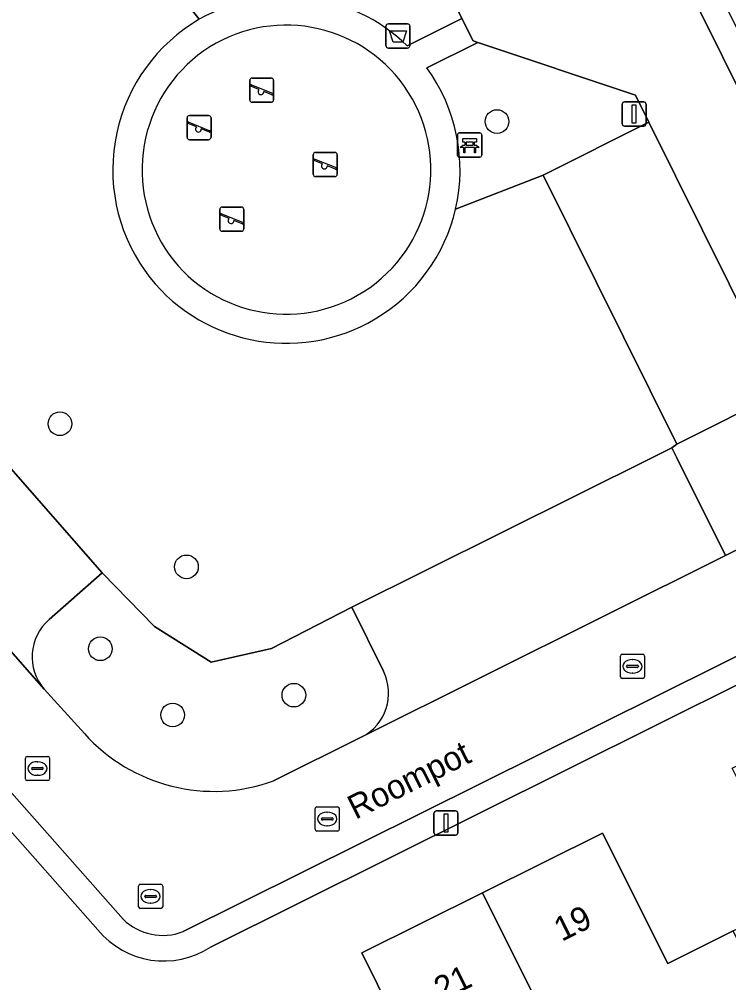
# Model space of a CAD drawing. Extents: x 157320 to 158835, y 386650 to 388491.
# Drawn here: x 157595.27 to 157624.59, y 387728.28 to 387768.13 of the extents above; entities that cross this region are included whole.
import ezdxf

# ---------------------------------------------------------------- set-up
doc = ezdxf.new("R2010")
doc.units = 0
for name, color, linetype in [('IMGEO_Afvalbak', 7, 'Continuous'), ('IMGEO_Bank', 7, 'Continuous'), ('IMGEO_Boom', 7, 'Continuous'), ('IMGEO_Erf', 7, 'Continuous'), ('IMGEO_Groenvoorziening', 7, 'Continuous'), ('IMGEO_Kolk', 7, 'Continuous'), ('IMGEO_Lichtmast', 7, 'Continuous'), ('IMGEO_Openbare_ruimte_label', 7, 'Continuous'), ('IMGEO_Pand', 7, 'Continuous'), ('IMGEO_Pand_nummerreeks', 7, 'Continuous'), ('IMGEO_Parkeervlak_open', 7, 'Continuous'), ('IMGEO_Rijbaan_lokaal_open', 7, 'Continuous'), ('IMGEO_Rioolput', 7, 'Continuous'), ('IMGEO_Speelvoorziening', 7, 'Continuous'), ('IMGEO_Terreindeel_zand', 7, 'Continuous'), ('IMGEO_Voetpad_open', 7, 'Continuous')]:
    doc.layers.add(name, color=color, linetype=linetype)

msp = doc.modelspace()

# ---------------------------------------------------------------- linework, layer by layer
at = {"layer": 'IMGEO_Afvalbak'}
for p, q in [((157610.424, 387767.044), (157610.424, 387767.844)), ((157610.424, 387767.844), (157610.424, 387767.044)), ((157610.524, 387767.944), (157611.314, 387767.944)), ((157611.314, 387767.944), (157610.524, 387767.944)), ((157611.414, 387767.844), (157611.414, 387767.044)), ((157611.414, 387767.044), (157611.414, 387767.844)), ((157611.314, 387766.944), (157610.524, 387766.944)), ((157610.524, 387766.944), (157611.314, 387766.944))]:
    msp.add_line(p, q, dxfattribs=at)
msp.add_lwpolyline([(157610.567, 387767.658), (157611.271, 387767.658), (157611.122, 387767.188), (157610.716, 387767.188), (157610.567, 387767.658)], dxfattribs=at)
for centre, start, end in [((157610.524, 387767.844), 90, 180), ((157610.524, 387767.844), 90, 180), ((157611.314, 387767.844), 0, 90), ((157611.314, 387767.844), 360, 90), ((157610.524, 387767.044), 180, 270), ((157610.524, 387767.044), 180, 270), ((157611.314, 387767.044), 270, 0), ((157611.314, 387767.044), 270, 0)]:
    msp.add_arc(centre, 0.1, start, end, dxfattribs=at)
at = {"layer": 'IMGEO_Bank'}
for p, q in [((157613.384, 387762.504), (157613.384, 387763.345)), ((157613.384, 387763.345), (157613.384, 387762.504)), ((157613.459, 387763.429), (157614.3, 387763.429)), ((157614.3, 387763.429), (157613.459, 387763.429)), ((157614.384, 387763.354), (157614.384, 387762.513)), ((157614.384, 387762.513), (157614.384, 387763.354)), ((157614.081, 387762.827), (157613.688, 387762.827)), ((157613.693, 387762.935), (157613.693, 387763.041)), ((157613.737, 387763.041), (157613.737, 387762.935)), ((157614.025, 387763.047), (157613.743, 387763.047)), ((157613.743, 387762.929), (157614.025, 387762.929)), ((157614.031, 387762.935), (157614.031, 387763.041)), ((157614.075, 387763.041), (157614.075, 387762.935)), ((157614.309, 387762.429), (157613.468, 387762.429)), ((157613.468, 387762.429), (157614.309, 387762.429))]:
    msp.add_line(p, q, dxfattribs=at)
for points in [[(157613.631, 387762.827), (157613.489, 387762.827), (157613.601, 387762.929), (157613.687, 387762.929)], [(157613.687, 387763.047), (157613.601, 387763.047), (157613.601, 387763.208), (157614.164, 387763.208), (157614.164, 387763.047), (157614.081, 387763.047)], [(157613.681, 387762.82), (157613.681, 387762.613), (157613.638, 387762.613), (157613.638, 387762.82)], [(157614.081, 387762.929), (157614.164, 387762.929), (157614.276, 387762.827), (157614.137, 387762.827)], [(157614.131, 387762.82), (157614.131, 387762.613), (157614.087, 387762.613), (157614.087, 387762.82)]]:
    msp.add_lwpolyline(points, dxfattribs=at)
for centre, radius, start, end in [((157613.462, 387763.351), 0.0779, 92.4484, 184.2845), ((157613.462, 387763.351), 0.0779, 92.4484, 184.2845), ((157614.306, 387763.351), 0.0779, 2.4484, 94.2845), ((157614.306, 387763.351), 0.0779, 2.4484, 94.2845), ((157613.631, 387762.82), 0.00671, 2.8957, 87.1043), ((157613.688, 387762.82), 0.00671, 92.8957, 177.1043), ((157613.686, 387763.04), 0.00671, 2.8957, 87.1043), ((157613.686, 387762.936), 0.00671, 272.8957, 357.1043), ((157613.743, 387763.04), 0.00671, 92.8957, 177.1043), ((157613.743, 387762.936), 0.00671, 182.8957, 267.1043), ((157614.025, 387763.04), 0.00671, 2.8957, 87.1043), ((157614.025, 387762.936), 0.00671, 272.8957, 357.1043), ((157614.082, 387763.04), 0.00671, 92.8957, 177.1043), ((157614.082, 387762.936), 0.00671, 182.8957, 267.1043), ((157614.08, 387762.82), 0.00671, 2.8957, 87.1043), ((157614.137, 387762.82), 0.00671, 92.8957, 177.1043), ((157613.462, 387762.507), 0.0779, 182.4484, 274.2845), ((157613.462, 387762.507), 0.0779, 182.4484, 274.2845), ((157614.306, 387762.507), 0.0779, 272.4484, 4.2845), ((157614.306, 387762.507), 0.0779, 272.4484, 4.2845)]:
    msp.add_arc(centre, radius, start, end, dxfattribs=at)
at = {"layer": 'IMGEO_Boom'}
for centre in [(157615.014, 387763.903), (157596.95, 387751.403), (157602.178, 387745.484), (157598.62, 387742.095), (157606.617, 387740.177), (157601.61, 387739.357)]:
    msp.add_circle(centre, 0.489, dxfattribs=at)
at = {"layer": 'IMGEO_Erf'}
for points in [[(157598.519, 387730.468), (157581.276, 387750), (157572.416, 387759.957), (157551.146, 387741.084), (157548.792, 387738.997), (157536.727, 387728.304), (157529.707, 387722.081)], [(157651.656, 387754.009), (157650.874, 387753.619), (157650.828, 387753.596), (157648.407, 387752.387), (157643.767, 387750), (157603.173, 387729.76)], [(157610.727, 387726.901), (157609.424, 387729.524), (157614.417, 387732.007), (157619.375, 387734.473), (157622.075, 387729.075), (157624.774, 387730.424), (157627.429, 387731.752), (157624.73, 387737.151), (157629.73, 387739.636), (157634.684, 387742.098), (157638.027, 387735.334), (157640.738, 387736.674), (157643.403, 387737.991), (157640.74, 387743.47), (157645.692, 387745.943), (157650.678, 387748.434), (157653.266, 387743.255), (157658.319, 387746.979), (157657.144, 387748.592), (157657.386, 387748.771), (157656.565, 387750), (157653.879, 387753.597)]]:
    msp.add_lwpolyline(points, dxfattribs=at)
msp.add_arc((157601.24, 387732.707), 3.524, 219.4438, 303.2563, dxfattribs=at)
at = {"layer": 'IMGEO_Groenvoorziening'}
for points in [[(157601.499, 387786.426), (157593.698, 387779.343), (157602.708, 387768.133)], [(157611.299, 387767.038), (157613.565, 387768.163), (157604.923, 387785.502)], [(157602.708, 387768.133), (157593.698, 387779.343), (157577.053, 387764.23)], [(157613.303, 387760.284), (157616.917, 387761.684), (157621.29, 387763.877), (157620.74, 387764.999), (157614.222, 387767.173), (157612.112, 387766.121)], [(157583.456, 387758.202), (157585.661, 387760.12), (157594.529, 387750), (157598.701, 387745.239), (157600.862, 387743.016), (157603.199, 387741.542), (157605.697, 387742.107), (157609.011, 387743.814), (157621.42, 387750), (157622.242, 387750.41), (157622.442, 387750.552), (157616.917, 387761.684), (157613.303, 387760.284)], [(157628.116, 387749.992), (157626.816, 387752.753), (157622.442, 387750.552), (157622.242, 387750.41), (157622.445, 387750), (157624.452, 387745.948), (157627.148, 387747.314)], [(157610.32, 387741.168), (157609.011, 387743.814), (157605.697, 387742.107), (157603.199, 387741.542), (157600.862, 387743.016), (157598.701, 387745.239), (157596.502, 387743.3)], [(157596.299, 387740.425), (157597.962, 387738.588)], [(157605.783, 387736.635), (157609.428, 387738.45)]]:
    msp.add_lwpolyline(points, dxfattribs=at)
for centre, radius, start, end in [((157606.275, 387761.866), 7.21, 45.827, 119.6456), ((157606.354, 387761.9), 7.221, 120.3249, 215.2215), ((157606.323, 387761.9), 7.164, 346.9651, 36.0999), ((157606.322, 387761.903), 7.166, 300.6841, 346.9439), ((157606.305, 387761.931), 7.199, 215.6407, 300.6863), ((157597.845, 387741.761), 2.043, 131.0946, 220.8277), ((157608.501, 387740.26), 2.033, 297.1229, 26.5392), ((157603.317, 387743.397), 7.198, 221.9243, 290.0342)]:
    msp.add_arc(centre, radius, start, end, dxfattribs=at)
at = {"layer": 'IMGEO_Kolk'}
for p, q in [((157620.114, 387740.942), (157620.114, 387741.794)), ((157620.189, 387741.868), (157621.041, 387741.868)), ((157621.115, 387741.794), (157621.115, 387740.942)), ((157620.373, 387741.362), (157620.373, 387741.374)), ((157620.811, 387741.325), (157620.413, 387741.325)), ((157620.416, 387741.411), (157620.814, 387741.411)), ((157620.602, 387741.648), (157620.627, 387741.648)), ((157620.857, 387741.374), (157620.857, 387741.362)), ((157620.625, 387741.088), (157620.6, 387741.088)), ((157621.041, 387740.868), (157620.189, 387740.868)), ((157595.52, 387736.717), (157595.52, 387737.569)), ((157595.595, 387737.643), (157596.447, 387737.643)), ((157596.008, 387737.423), (157596.033, 387737.423)), ((157596.521, 387737.569), (157596.521, 387736.717)), ((157595.779, 387737.137), (157595.779, 387737.149)), ((157596.217, 387737.1), (157595.819, 387737.1)), ((157595.822, 387737.186), (157596.22, 387737.186)), ((157596.263, 387737.149), (157596.263, 387737.137)), ((157596.447, 387736.643), (157595.595, 387736.643)), ((157596.031, 387736.863), (157596.006, 387736.863)), ((157607.496, 387734.631), (157607.496, 387735.483)), ((157607.571, 387735.557), (157608.423, 387735.557)), ((157607.984, 387735.337), (157608.009, 387735.337)), ((157608.497, 387735.483), (157608.497, 387734.631)), ((157607.755, 387735.051), (157607.755, 387735.063)), ((157608.193, 387735.014), (157607.795, 387735.014)), ((157607.798, 387735.1), (157608.196, 387735.1)), ((157608.239, 387735.063), (157608.239, 387735.051)), ((157608.423, 387734.557), (157607.571, 387734.557)), ((157608.007, 387734.777), (157607.982, 387734.777))]:
    msp.add_line(p, q, dxfattribs=at)
for points in [[(157620.114, 387740.942), (157620.114, 387741.794)], [(157620.189, 387741.868), (157621.041, 387741.868)], [(157621.115, 387741.794), (157621.115, 387740.942)], [(157621.041, 387740.868), (157620.189, 387740.868)], [(157595.52, 387736.717), (157595.52, 387737.569)], [(157595.595, 387737.643), (157596.447, 387737.643)], [(157596.521, 387737.569), (157596.521, 387736.717)], [(157596.447, 387736.643), (157595.595, 387736.643)], [(157607.496, 387734.631), (157607.496, 387735.483)], [(157607.571, 387735.557), (157608.423, 387735.557)], [(157608.497, 387735.483), (157608.497, 387734.631)], [(157608.423, 387734.557), (157607.571, 387734.557)]]:
    msp.add_lwpolyline(points, dxfattribs=at)
for centre, radius, start, end in [((157620.191, 387741.792), 0.0765, 91.552, 178.448), ((157620.191, 387741.792), 0.0765, 91.552, 178.448), ((157621.039, 387741.792), 0.0765, 1.552, 88.448), ((157621.039, 387741.792), 0.0765, 1.552, 88.448), ((157620.413, 387741.371), 0.0403, 85.8775, 175.7526), ((157620.41, 387741.361), 0.0366, 178.938, 274.7102), ((157620.814, 387741.368), 0.043, 264.8664, 352.4533), ((157620.818, 387741.373), 0.0386, 1.7309, 96.639), ((157620.191, 387740.944), 0.0765, 181.552, 268.448), ((157620.191, 387740.944), 0.0765, 181.552, 268.448), ((157621.039, 387740.944), 0.0765, 271.552, 358.448), ((157621.039, 387740.944), 0.0765, 271.552, 358.448), ((157595.597, 387737.567), 0.0765, 91.552, 178.448), ((157595.597, 387737.567), 0.0765, 91.552, 178.448), ((157596.445, 387737.567), 0.0765, 1.552, 88.448), ((157596.445, 387737.567), 0.0765, 1.552, 88.448), ((157595.819, 387737.146), 0.0403, 85.8775, 175.7526), ((157595.816, 387737.136), 0.0366, 178.938, 274.7102), ((157596.22, 387737.143), 0.043, 264.8664, 352.4533), ((157596.224, 387737.148), 0.0386, 1.7309, 96.639), ((157595.597, 387736.719), 0.0765, 181.552, 268.448), ((157595.597, 387736.719), 0.0765, 181.552, 268.448), ((157596.445, 387736.719), 0.0765, 271.552, 358.448), ((157596.445, 387736.719), 0.0765, 271.552, 358.448), ((157607.573, 387735.481), 0.0765, 91.552, 178.448), ((157607.573, 387735.481), 0.0765, 91.552, 178.448), ((157608.421, 387735.481), 0.0765, 1.552, 88.448), ((157608.421, 387735.481), 0.0765, 1.552, 88.448), ((157607.795, 387735.06), 0.0403, 85.8775, 175.7526), ((157607.792, 387735.05), 0.0366, 178.938, 274.7102), ((157608.196, 387735.057), 0.043, 264.8664, 352.4533), ((157608.2, 387735.062), 0.0386, 1.7309, 96.639), ((157607.573, 387734.633), 0.0765, 181.552, 268.448), ((157607.573, 387734.633), 0.0765, 181.552, 268.448), ((157608.421, 387734.633), 0.0765, 271.552, 358.448), ((157608.421, 387734.633), 0.0765, 271.552, 358.448)]:
    msp.add_arc(centre, radius, start, end, dxfattribs=at)
for centre, major_axis, ratio, start_param, end_param in [((157620.601, 387741.368), (-0.387, 0.002), 0.722429, 4.712389, 7.853982), ((157620.626, 387741.368), (-0.39, 0.002), 0.717154, 1.570796, 4.712389), ((157596.007, 387737.143), (-0.387, 0.002), 0.722429, 4.712389, 7.853982), ((157596.032, 387737.143), (-0.39, 0.002), 0.717154, 1.570796, 4.712389), ((157607.983, 387735.057), (-0.387, 0.002), 0.722429, 4.712389, 7.853982), ((157608.008, 387735.057), (-0.39, 0.002), 0.717154, 1.570796, 4.712389)]:
    msp.add_ellipse(centre, major_axis=major_axis, ratio=ratio, start_param=start_param, end_param=end_param, dxfattribs=at)
at = {"layer": 'IMGEO_Lichtmast'}
for p, q in [((157620.186, 387763.813), (157620.186, 387764.613)), ((157620.186, 387764.613), (157620.186, 387763.813)), ((157620.286, 387764.713), (157621.076, 387764.713)), ((157621.076, 387764.713), (157620.286, 387764.713)), ((157621.176, 387764.613), (157621.176, 387763.813)), ((157621.176, 387763.813), (157621.176, 387764.613)), ((157621.076, 387763.713), (157620.286, 387763.713)), ((157620.286, 387763.713), (157621.076, 387763.713)), ((157612.51, 387735.389), (157613.3, 387735.389)), ((157613.3, 387735.389), (157612.51, 387735.389)), ((157612.41, 387734.489), (157612.41, 387735.289)), ((157612.41, 387735.289), (157612.41, 387734.489)), ((157613.4, 387735.289), (157613.4, 387734.489)), ((157613.4, 387734.489), (157613.4, 387735.289)), ((157613.3, 387734.389), (157612.51, 387734.389)), ((157612.51, 387734.389), (157613.3, 387734.389))]:
    msp.add_line(p, q, dxfattribs=at)
for points in [[(157620.606, 387764.588), (157620.756, 387764.588), (157620.756, 387763.838), (157620.606, 387763.838), (157620.606, 387764.588)], [(157612.83, 387735.264), (157612.98, 387735.264), (157612.98, 387734.514), (157612.83, 387734.514), (157612.83, 387735.264)]]:
    msp.add_lwpolyline(points, dxfattribs=at)
for centre, start, end in [((157620.286, 387764.613), 90, 180), ((157620.286, 387764.613), 90, 180), ((157621.076, 387764.613), 0, 90), ((157621.076, 387764.613), 360, 90), ((157620.286, 387763.813), 180, 270), ((157620.286, 387763.813), 180, 270), ((157621.076, 387763.813), 270, 0), ((157621.076, 387763.813), 270, 0), ((157612.51, 387735.289), 90, 180), ((157612.51, 387735.289), 90, 180), ((157613.3, 387735.289), 0, 90), ((157613.3, 387735.289), 360, 90), ((157612.51, 387734.489), 180, 270), ((157612.51, 387734.489), 180, 270), ((157613.3, 387734.489), 270, 0), ((157613.3, 387734.489), 270, 0)]:
    msp.add_arc(centre, 0.1, start, end, dxfattribs=at)
at = {"layer": 'IMGEO_Pand'}
for points in [[(157618.484, 387723.846), (157621.026, 387725.111), (157621.997, 387723.16), (157622.993, 387722.706), (157624.706, 387723.559), (157627.495, 387724.947), (157624.774, 387730.424), (157622.075, 387729.075), (157619.375, 387734.473), (157614.417, 387732.007)], [(157618.348, 387723.778), (157618.484, 387723.846), (157614.417, 387732.007), (157609.424, 387729.524), (157610.727, 387726.901), (157613.222, 387721.876), (157610.576, 387720.563), (157613.278, 387715.101), (157616.042, 387716.477), (157614.921, 387718.73), (157619.681, 387721.098)]]:
    msp.add_lwpolyline(points, close=True, dxfattribs=at)
at = {"layer": 'IMGEO_Parkeervlak_open'}
msp.add_lwpolyline([(157626.816, 387752.753), (157621.29, 387763.877), (157616.917, 387761.684), (157622.442, 387750.552)], close=True, dxfattribs=at)
for points in [[(157596.502, 387743.3), (157598.701, 387745.239), (157594.529, 387750), (157585.661, 387760.12), (157583.456, 387758.202)], [(157580.597, 387758.307), (157587.891, 387750), (157596.299, 387740.425)], [(157609.428, 387738.45), (157624.452, 387745.948), (157622.445, 387750), (157622.242, 387750.41), (157621.42, 387750), (157609.011, 387743.814), (157610.32, 387741.168)]]:
    msp.add_lwpolyline(points, dxfattribs=at)
for centre, radius, start, end in [((157597.845, 387741.761), 2.043, 131.0946, 220.8277), ((157608.501, 387740.26), 2.033, 297.1229, 26.5392)]:
    msp.add_arc(centre, radius, start, end, dxfattribs=at)
at = {"layer": 'IMGEO_Rijbaan_lokaal_open'}
for points in [[(157627.148, 387747.314), (157627.283, 387747.278), (157632.586, 387750), (157621.591, 387772.124), (157617.099, 387769.917), (157606.621, 387790.971)], [(157604.923, 387785.502), (157613.565, 387768.163), (157614.025, 387767.239), (157614.222, 387767.173), (157620.74, 387764.999), (157621.29, 387763.877), (157626.816, 387752.753), (157628.116, 387749.992)], [(157577.053, 387764.23), (157573.25, 387760.707), (157582.704, 387750), (157599.563, 387730.907)], [(157597.962, 387738.588), (157596.299, 387740.425), (157587.891, 387750), (157580.597, 387758.307), (157577.305, 387762.068)], [(157650.353, 387754.548), (157649.389, 387756.267), (157646.783, 387757.12), (157633.531, 387750.485), (157632.586, 387750), (157627.283, 387747.278), (157627.148, 387747.314), (157624.452, 387745.948), (157609.428, 387738.45), (157605.783, 387736.635)], [(157602.045, 387730.396), (157641.414, 387750), (157646.334, 387752.45), (157650.353, 387754.548)]]:
    msp.add_lwpolyline(points, dxfattribs=at)
for centre, radius, start, end in [((157603.317, 387743.397), 7.198, 221.9243, 290.0342), ((157601.205, 387732.601), 2.36, 225.8921, 290.8406)]:
    msp.add_arc(centre, radius, start, end, dxfattribs=at)
at = {"layer": 'IMGEO_Rioolput'}
for p, q in [((157600.195, 387731.428), (157600.195, 387732.28)), ((157600.27, 387732.354), (157601.122, 387732.354)), ((157600.683, 387732.134), (157600.708, 387732.134)), ((157601.196, 387732.28), (157601.196, 387731.428)), ((157600.454, 387731.848), (157600.454, 387731.86)), ((157600.892, 387731.811), (157600.494, 387731.811)), ((157600.497, 387731.897), (157600.895, 387731.897)), ((157600.938, 387731.86), (157600.938, 387731.848)), ((157601.122, 387731.354), (157600.27, 387731.354)), ((157600.706, 387731.574), (157600.681, 387731.574))]:
    msp.add_line(p, q, dxfattribs=at)
for points in [[(157600.195, 387731.428), (157600.195, 387732.28)], [(157600.27, 387732.354), (157601.122, 387732.354)], [(157601.196, 387732.28), (157601.196, 387731.428)], [(157601.122, 387731.354), (157600.27, 387731.354)]]:
    msp.add_lwpolyline(points, dxfattribs=at)
for centre, radius, start, end in [((157600.272, 387732.278), 0.0765, 91.552, 178.448), ((157600.272, 387732.278), 0.0765, 91.552, 178.448), ((157601.12, 387732.278), 0.0765, 1.552, 88.448), ((157601.12, 387732.278), 0.0765, 1.552, 88.448), ((157600.494, 387731.857), 0.0403, 85.8775, 175.7526), ((157600.491, 387731.847), 0.0366, 178.938, 274.7102), ((157600.895, 387731.854), 0.043, 264.8664, 352.4533), ((157600.899, 387731.859), 0.0386, 1.7309, 96.639), ((157600.272, 387731.43), 0.0765, 181.552, 268.448), ((157600.272, 387731.43), 0.0765, 181.552, 268.448), ((157601.12, 387731.43), 0.0765, 271.552, 358.448), ((157601.12, 387731.43), 0.0765, 271.552, 358.448)]:
    msp.add_arc(centre, radius, start, end, dxfattribs=at)
for centre, major_axis, ratio, start_param, end_param in [((157600.682, 387731.854), (-0.387, 0.002), 0.722429, 4.712389, 7.853982), ((157600.707, 387731.854), (-0.39, 0.002), 0.717154, 1.570796, 4.712389)]:
    msp.add_ellipse(centre, major_axis=major_axis, ratio=ratio, start_param=start_param, end_param=end_param, dxfattribs=at)
at = {"layer": 'IMGEO_Speelvoorziening'}
for p, q in [((157604.893, 387765.698), (157605.683, 387765.698)), ((157605.683, 387765.698), (157604.893, 387765.698)), ((157604.793, 387764.798), (157604.793, 387765.598)), ((157604.793, 387765.598), (157604.793, 387764.798)), ((157605.176, 387765.226), (157604.837, 387765.363)), ((157604.862, 387765.423), (157605.738, 387765.07)), ((157605.783, 387765.598), (157605.783, 387764.798)), ((157605.783, 387764.798), (157605.783, 387765.598)), ((157605.714, 387765.01), (157605.374, 387765.147)), ((157605.683, 387764.698), (157604.893, 387764.698)), ((157604.893, 387764.698), (157605.683, 387764.698)), ((157602.205, 387763.252), (157602.205, 387764.052)), ((157602.205, 387764.052), (157602.205, 387763.252)), ((157602.305, 387764.152), (157603.095, 387764.152)), ((157603.095, 387764.152), (157602.305, 387764.152)), ((157603.195, 387764.052), (157603.195, 387763.252)), ((157603.195, 387763.252), (157603.195, 387764.052)), ((157602.588, 387763.68), (157602.249, 387763.817)), ((157602.274, 387763.877), (157603.15, 387763.524)), ((157603.126, 387763.464), (157602.786, 387763.601)), ((157603.095, 387763.152), (157602.305, 387763.152)), ((157602.305, 387763.152), (157603.095, 387763.152)), ((157607.42, 387761.726), (157607.42, 387762.526)), ((157607.42, 387762.526), (157607.42, 387761.726)), ((157607.52, 387762.626), (157608.31, 387762.626)), ((157608.31, 387762.626), (157607.52, 387762.626)), ((157608.41, 387762.526), (157608.41, 387761.726)), ((157608.41, 387761.726), (157608.41, 387762.526)), ((157607.803, 387762.154), (157607.464, 387762.291)), ((157607.489, 387762.351), (157608.365, 387761.998)), ((157608.341, 387761.938), (157608.001, 387762.075)), ((157608.31, 387761.626), (157607.52, 387761.626)), ((157607.52, 387761.626), (157608.31, 387761.626)), ((157603.557, 387759.466), (157603.557, 387760.266)), ((157603.557, 387760.266), (157603.557, 387759.466)), ((157603.94, 387759.894), (157603.601, 387760.031)), ((157603.626, 387760.091), (157604.502, 387759.738)), ((157603.657, 387760.366), (157604.447, 387760.366)), ((157604.447, 387760.366), (157603.657, 387760.366)), ((157604.547, 387760.266), (157604.547, 387759.466)), ((157604.547, 387759.466), (157604.547, 387760.266)), ((157604.478, 387759.678), (157604.138, 387759.815)), ((157604.447, 387759.366), (157603.657, 387759.366)), ((157603.657, 387759.366), (157604.447, 387759.366))]:
    msp.add_line(p, q, dxfattribs=at)
for centre, radius, start, end in [((157604.893, 387765.598), 0.1, 90, 180), ((157604.893, 387765.598), 0.1, 90, 180), ((157605.683, 387765.598), 0.1, 0, 90), ((157605.683, 387765.598), 0.1, 360, 90), ((157604.85, 387765.393), 0.0327, 68.078, 248.078), ((157605.255, 387765.136), 0.12, 130.9928, 5.1632), ((157605.726, 387765.04), 0.0327, 248.078, 68.078), ((157604.893, 387764.798), 0.1, 180, 270), ((157604.893, 387764.798), 0.1, 180, 270), ((157605.683, 387764.798), 0.1, 270, 0), ((157605.683, 387764.798), 0.1, 270, 0), ((157602.305, 387764.052), 0.1, 90, 180), ((157602.305, 387764.052), 0.1, 90, 180), ((157603.095, 387764.052), 0.1, 0, 90), ((157603.095, 387764.052), 0.1, 360, 90), ((157602.262, 387763.847), 0.0327, 68.078, 248.078), ((157602.667, 387763.59), 0.12, 130.9928, 5.1632), ((157602.305, 387763.252), 0.1, 180, 270), ((157602.305, 387763.252), 0.1, 180, 270), ((157603.095, 387763.252), 0.1, 270, 0), ((157603.095, 387763.252), 0.1, 270, 0), ((157603.138, 387763.494), 0.0327, 248.078, 68.078), ((157607.52, 387762.526), 0.1, 90, 180), ((157607.52, 387762.526), 0.1, 90, 180), ((157608.31, 387762.526), 0.1, 0, 90), ((157608.31, 387762.526), 0.1, 360, 90), ((157607.477, 387762.321), 0.0327, 68.078, 248.078), ((157607.882, 387762.064), 0.12, 130.9928, 5.1632), ((157607.52, 387761.726), 0.1, 180, 270), ((157607.52, 387761.726), 0.1, 180, 270), ((157608.31, 387761.726), 0.1, 270, 0), ((157608.31, 387761.726), 0.1, 270, 0), ((157608.353, 387761.968), 0.0327, 248.078, 68.078), ((157603.657, 387760.266), 0.1, 90, 180), ((157603.657, 387760.266), 0.1, 90, 180), ((157603.614, 387760.061), 0.0327, 68.078, 248.078), ((157604.447, 387760.266), 0.1, 0, 90), ((157604.447, 387760.266), 0.1, 360, 90), ((157604.019, 387759.804), 0.12, 130.9928, 5.1632), ((157604.49, 387759.708), 0.0327, 248.078, 68.078), ((157603.657, 387759.466), 0.1, 180, 270), ((157603.657, 387759.466), 0.1, 180, 270), ((157604.447, 387759.466), 0.1, 270, 0), ((157604.447, 387759.466), 0.1, 270, 0)]:
    msp.add_arc(centre, radius, start, end, dxfattribs=at)
at = {"layer": 'IMGEO_Terreindeel_zand'}
for centre, radius, start, end in [((157606.301, 387761.913), 5.977, 215.8172, 124.7349), ((157606.366, 387761.902), 6.023, 125.1829, 215.3691)]:
    msp.add_arc(centre, radius, start, end, dxfattribs=at)
at = {"layer": 'IMGEO_Voetpad_open'}
msp.add_lwpolyline([(157607.442, 387791.699), (157606.621, 387790.971), (157617.099, 387769.917), (157621.591, 387772.124), (157632.586, 387750), (157633.531, 387750.485), (157622.058, 387773.543), (157617.562, 387771.351)], close=True, dxfattribs=at)
for points in [[(157612.112, 387766.121), (157614.222, 387767.173), (157614.025, 387767.239), (157613.565, 387768.163), (157611.299, 387767.038)], [(157599.563, 387730.907), (157582.704, 387750), (157573.25, 387760.707), (157572.416, 387759.957), (157581.276, 387750), (157598.519, 387730.468)], [(157643.767, 387750), (157648.407, 387752.387), (157650.828, 387753.596), (157650.353, 387754.548), (157646.334, 387752.45), (157641.414, 387750), (157602.045, 387730.396)], [(157603.173, 387729.76), (157643.767, 387750)]]:
    msp.add_lwpolyline(points, dxfattribs=at)
for centre, radius, start, end in [((157606.275, 387761.866), 7.21, 45.827, 119.6456), ((157606.354, 387761.9), 7.221, 120.3249, 215.2215), ((157606.301, 387761.913), 5.977, 215.8172, 124.7349), ((157606.366, 387761.902), 6.023, 125.1829, 215.3691), ((157606.323, 387761.9), 7.164, 346.9651, 36.0999), ((157606.322, 387761.903), 7.166, 300.6841, 346.9439), ((157606.305, 387761.931), 7.199, 215.6407, 300.6863), ((157601.205, 387732.601), 2.36, 225.8921, 290.8406), ((157601.24, 387732.707), 3.524, 219.4438, 303.2563)]:
    msp.add_arc(centre, radius, start, end, dxfattribs=at)

# ---------------------------------------------------------------- texts
at = {"layer": 'IMGEO_Openbare_ruimte_label'}
msp.add_text('Roompot', height=1, rotation=26.4882, dxfattribs=at).set_placement((157609.164, 387735.015))
at = {"layer": 'IMGEO_Pand_nummerreeks'}
for s, rotation, p in [('19', 26.4429, (157617.69, 387729.971)), ('21', 26.442, (157612.733, 387727.507))]:
    msp.add_text(s, height=1, rotation=rotation, dxfattribs=at).set_placement(p)

doc.saveas('drawing.dxf')
